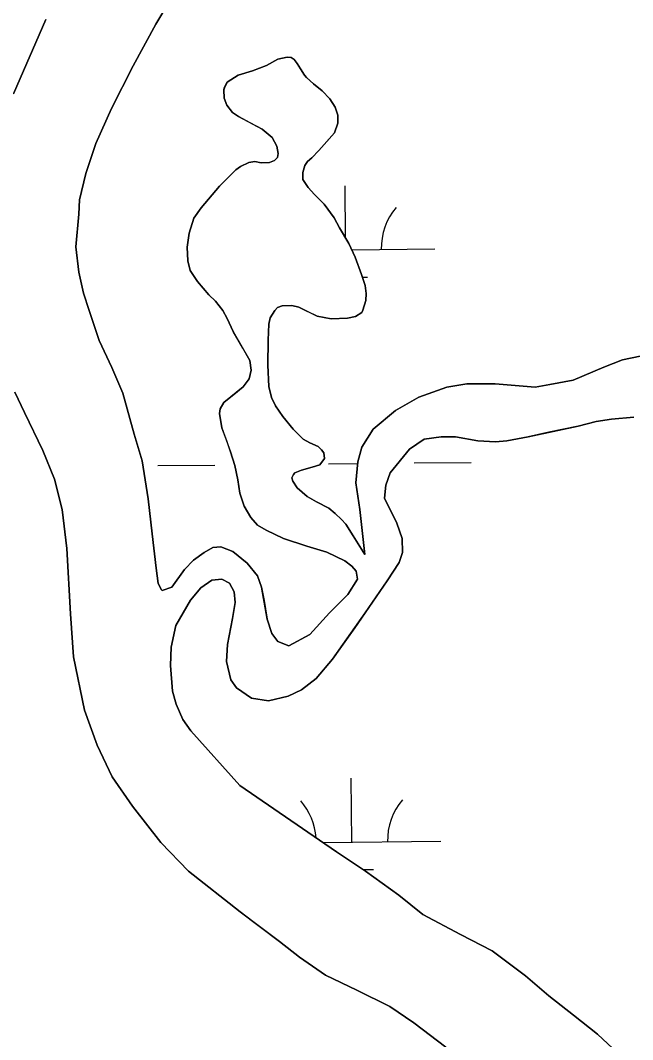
# Model space of a CAD drawing. Extents: x 3734862 to 3772949, y 391520 to 417239.
# Drawn here: x 3761363 to 3761707, y 411122 to 411694 of the extents above; entities that cross this region are included whole.
import ezdxf

# ---------------------------------------------------------------- set-up
doc = ezdxf.new("R2010")
doc.units = 0
doc.layers.add('V-TOPO-SHOR', color=7, linetype='Continuous')
doc.layers.add('V-WETL-SWMP', color=7, linetype='Continuous')

msp = doc.modelspace()

# ---------------------------------------------------------------- linework, layer by layer
at = {"layer": 'V-TOPO-SHOR'}
for points in [[(3761446.59, 411704.26), (3761438.98, 411691.77), (3761426.37, 411668.35), (3761414.15, 411644.34), (3761405.33, 411624.69), (3761399.7, 411607.81), (3761396.26, 411593.11), (3761395.83, 411584.96), (3761394.17, 411566.67), (3761395.71, 411552.55), (3761398.45, 411540.61), (3761401.59, 411530.85), (3761407.29, 411514.13), (3761414.39, 411498.99), (3761420.5, 411484.45), (3761426.78, 411461.56), (3761431.29, 411446.43), (3761434.79, 411425.14), (3761436.91, 411405.45), (3761439.22, 411386.16), (3761440.38, 411377.6), (3761442.15, 411374.02), (3761442.55, 411373.62), (3761447.93, 411375.58), (3761455.12, 411385.5), (3761460.11, 411390.65), (3761466.09, 411395), (3761471.07, 411397.77)], [(3761359.12, 411652.52), (3761377.36, 411694.37)], [(3761552.33, 411380.16), (3761551.55, 411384.54), (3761549.17, 411387.44), (3761545.1, 411390.44), (3761535.06, 411395.26), (3761523.82, 411398.69), (3761510.69, 411402.92), (3761500.95, 411407.54), (3761496.18, 411410.45), (3761492.31, 411414.64), (3761488.55, 411421.03), (3761486.29, 411428.31), (3761485.12, 411435.78), (3761483.36, 411443.85), (3761481, 411451.63), (3761478.83, 411457.71), (3761476.08, 411465.09), (3761474.81, 411473.07), (3761475.22, 411475.75), (3761477.22, 411479.23), (3761484.91, 411485.47), (3761488.01, 411488.05), (3761491.52, 411492.62), (3761492.63, 411497.49), (3761491.75, 411502.78), (3761487.8, 411509.76), (3761482.45, 411519.14), (3761479, 411526.42), (3761476.62, 411531.01), (3761472.46, 411536.11), (3761468.79, 411539.81), (3761462.35, 411547.2), (3761458.38, 411553.49), (3761457.01, 411558.77), (3761456.64, 411566.54), (3761457.67, 411574.31), (3761460.39, 411582.76), (3761464.49, 411588.52), (3761474.7, 411600.83), (3761483.99, 411609.95), (3761486.49, 411611.84), (3761491.28, 411614.11), (3761494.67, 411614.59), (3761498.15, 411613.88), (3761502.83, 411613.97), (3761505.72, 411615.25), (3761507.32, 411616.84), (3761507.73, 411619.03), (3761507.05, 411623.31), (3761504.28, 411628), (3761498.82, 411632.8), (3761492.06, 411636.41), (3761485.4, 411639.92), (3761482.12, 411642.03), (3761478.95, 411646.32), (3761477.37, 411650.21), (3761477.29, 411654.89), (3761477.49, 411655.89), (3761479.1, 411659.17), (3761485.19, 411663.03), (3761493.36, 411665.48), (3761501.15, 411668.44), (3761507.53, 411672), (3761512.71, 411673.28), (3761515.1, 411673.07)], [(3761515.1, 411673.07), (3761516.79, 411671.87), (3761518.48, 411669.67), (3761520.26, 411666.68), (3761522.43, 411663.08), (3761523.62, 411661.79), (3761527.59, 411658.19), (3761532.36, 411654.28), (3761536.82, 411649.79), (3761539.79, 411645.1), (3761541.17, 411640.61), (3761541.25, 411636.13), (3761539.34, 411630.76), (3761535.14, 411625.89), (3761530.64, 411620.73), (3761526.54, 411616.66), (3761524.14, 411614.58), (3761522.64, 411612.3), (3761521.63, 411608.52), (3761521.52, 411604.53), (3761524.58, 411599.94), (3761528.16, 411596.14), (3761533.61, 411590.65), (3761539.16, 411583.06), (3761542.12, 411577.27), (3761547.47, 411568.49), (3761551.02, 411560.91), (3761554.57, 411551.13), (3761556.54, 411544.95), (3761557.12, 411540.47), (3761556.91, 411536.59), (3761555.19, 411531.21), (3761554.69, 411529.82), (3761551.2, 411527.55), (3761546.61, 411526.57)], [(3761546.61, 411526.57), (3761537.45, 411526.3), (3761529.59, 411527.83), (3761524.12, 411530.43), (3761519.35, 411532.84), (3761515.37, 411533.76), (3761509.99, 411533.58), (3761507.3, 411532.59), (3761505.8, 411531), (3761503.2, 411526.73), (3761502.58, 411523.25), (3761502.15, 411514.29), (3761501.9, 411500.15), (3761502.45, 411488.3), (3761503.92, 411482.12), (3761506.2, 411477.43), (3761510.35, 411471.44), (3761516.1, 411464.34), (3761521.86, 411458.74), (3761525.43, 411456.54), (3761530.11, 411454.53), (3761532.09, 411452.63), (3761533.38, 411451.03), (3761533.67, 411447.75), (3761531.16, 411444.27), (3761526.88, 411442.89), (3761520.79, 411441.32), (3761517.1, 411439.74), (3761516.4, 411438.85), (3761515.4, 411436.96), (3761515.99, 411435.17), (3761518.37, 411431.28), (3761523.93, 411426.57), (3761529.19, 411423.47), (3761536.25, 411419.85), (3761539.82, 411416.95), (3761543.2, 411413.65), (3761545.77, 411410.96), (3761549.93, 411404.45), (3761556.36, 411393.86)], [(3761556.36, 411393.86), (3761553.67, 411419.13), (3761551.34, 411434.24), (3761552.38, 411445.97), (3761554.8, 411454.12), (3761561, 411464.23), (3761573.57, 411474.72), (3761586.72, 411482.23), (3761602.45, 411487.93), (3761613.59, 411489.68), (3761629.5, 411489.82), (3761651.96, 411487.95), (3761660.31, 411489.31), (3761673.45, 411491.84), (3761690.57, 411499.13), (3761701.13, 411503.27), (3761711.08, 411505.22)], [(3761486.31, 411193.33), (3761457.39, 411216.09), (3761441.76, 411232.24), (3761425.94, 411252.56), (3761414.48, 411269.09), (3761406.01, 411286.81), (3761398.93, 411306.5), (3761392.89, 411336.52), (3761391.19, 411360.57), (3761389.14, 411397.33), (3761386.45, 411419.19), (3761382.14, 411436.29), (3761375.65, 411452.41), (3761365.2, 411473.7), (3761359.88, 411485.05)], [(3761707.43, 411471.12), (3761694.9, 411469.98), (3761686.35, 411468.62), (3761676.2, 411466.08), (3761659.68, 411462.56), (3761648.14, 411460.02), (3761636.2, 411457.68), (3761629.83, 411457.1), (3761619.89, 411457.74), (3761607.37, 411459.97), (3761599.22, 411460.01), (3761589.67, 411458.65), (3761581.5, 411453.11), (3761570.71, 411439.83), (3761568.1, 411432.88), (3761567.48, 411425.53), (3761571.03, 411418.36), (3761574.38, 411411.58), (3761577.33, 411402.82), (3761577.5, 411395.07), (3761575.69, 411389.51), (3761568.89, 411379.2), (3761556.5, 411361.15), (3761550.7, 411352.82), (3761542.3, 411340.92), (3761538.3, 411335.17), (3761529.12, 411324.27), (3761520.74, 411317.94), (3761513.37, 411314.39), (3761502.23, 411311.84), (3761492.69, 411313.27), (3761484.36, 411319.07), (3761481.2, 411323.46), (3761478.65, 411333.8), (3761479.28, 411343.35), (3761482.12, 411358.05), (3761483.55, 411366.99), (3761482.97, 411372.96), (3761480.41, 411377.74), (3761476.04, 411380.14)], [(3761471.07, 411397.77), (3761475.45, 411398.15), (3761482.2, 411395.54), (3761490.33, 411389.14), (3761496.07, 411381.96), (3761498.43, 411375.59), (3761499.79, 411368.03), (3761501.54, 411357.68), (3761504.1, 411349.52), (3761507.46, 411345.14), (3761513.81, 411342.73), (3761525.57, 411349.04), (3761536.55, 411361.13), (3761546.93, 411371.43), (3761552.33, 411380.16)], [(3761476.04, 411380.14), (3761470.47, 411379.57), (3761464.29, 411375.22), (3761458.5, 411368.28), (3761450.29, 411353.99), (3761447.66, 411341.88), (3761447.23, 411331.54), (3761448.36, 411317.22), (3761450.52, 411309.85), (3761454.27, 411301.29), (3761458.62, 411294.91), (3761486.14, 411264.18), (3761540.56, 411226.96)], [(3761540.56, 411226.96), (3761556.84, 411216.15), (3761575.49, 411202.54), (3761588.98, 411191.75), (3761610.03, 411180.52), (3761627.91, 411171.3), (3761646.56, 411157.3), (3761659.65, 411146.11), (3761673.54, 411135.31), (3761687.03, 411124.52), (3761701.3, 411111.33)], [(3761551.81, 411149.31), (3761534.33, 411157.73), (3761519.64, 411167.73), (3761508.53, 411176.53), (3761494.25, 411187.33), (3761486.31, 411193.33)], [(3761601.83, 411117.28), (3761583.97, 411130.88), (3761570.48, 411140.08), (3761551.81, 411149.31)]]:
    msp.add_lwpolyline(points, dxfattribs=at)
at = {"layer": 'V-WETL-SWMP'}
for p, q in [((3761545.58, 411571.59), (3761545.27, 411601)), ((3761549.09, 411565.04), (3761595.65, 411565.53)), ((3761555.04, 411549.67), (3761557.81, 411549.7)), ((3761440.08, 411443.81), (3761472.08, 411444.14)), ((3761536.08, 411444.82), (3761552.29, 411444.99)), ((3761584.07, 411445.33), (3761616.07, 411445.67)), ((3761549.16, 411232.34), (3761548.78, 411268.34)), ((3761532.93, 411232.17), (3761599.16, 411232.87)), ((3761555.58, 411216.98), (3761561.33, 411217.04))]:
    msp.add_line(p, q, dxfattribs=at)
for points in [[(3761498.82, 411632.8), (3761504.28, 411628), (3761507.05, 411623.31), (3761507.73, 411619.03), (3761507.32, 411616.84), (3761505.72, 411615.25), (3761502.83, 411613.97), (3761498.15, 411613.88), (3761494.67, 411614.59), (3761491.28, 411614.11), (3761486.49, 411611.84), (3761483.99, 411609.95), (3761474.7, 411600.83), (3761464.49, 411588.52), (3761460.39, 411582.76), (3761457.67, 411574.3), (3761456.64, 411566.54), (3761457.01, 411558.77), (3761458.39, 411553.49), (3761462.35, 411547.2), (3761468.79, 411539.81), (3761472.46, 411536.11), (3761476.62, 411531.01), (3761479, 411526.42), (3761482.45, 411519.14), (3761491.75, 411502.78), (3761492.63, 411497.49), (3761491.51, 411492.62), (3761488.01, 411488.05), (3761477.22, 411479.23), (3761475.22, 411475.75), (3761474.81, 411473.07), (3761476.07, 411465.09), (3761481, 411451.63), (3761483.36, 411443.85), (3761485.12, 411435.78), (3761486.29, 411428.31), (3761488.55, 411421.03), (3761492.31, 411414.64), (3761496.18, 411410.45), (3761500.95, 411407.54), (3761510.69, 411402.92), (3761523.82, 411398.69), (3761535.06, 411395.26), (3761545.1, 411390.44), (3761549.17, 411387.44), (3761551.55, 411384.54), (3761552.33, 411380.16), (3761546.93, 411371.43), (3761536.55, 411361.13), (3761525.57, 411349.04), (3761513.81, 411342.73), (3761507.46, 411345.14), (3761504.1, 411349.52), (3761501.54, 411357.68), (3761498.43, 411375.59), (3761496.07, 411381.96), (3761490.33, 411389.14), (3761482.2, 411395.54), (3761475.45, 411398.15), (3761471.07, 411397.77), (3761466.09, 411395), (3761460.11, 411390.65), (3761455.12, 411385.5), (3761447.93, 411375.59), (3761442.55, 411373.62), (3761442.15, 411374.02), (3761440.38, 411377.6), (3761439.22, 411386.16), (3761436.9, 411405.45), (3761434.79, 411425.14), (3761431.29, 411446.43), (3761426.78, 411461.56), (3761420.5, 411484.45), (3761414.39, 411498.99), (3761407.29, 411514.13), (3761401.59, 411530.85), (3761398.45, 411540.61), (3761395.71, 411552.55), (3761394.17, 411566.67), (3761395.83, 411584.96), (3761396.26, 411593.11), (3761399.69, 411607.81), (3761405.33, 411624.69), (3761414.15, 411644.34), (3761426.37, 411668.35), (3761438.98, 411691.77), (3761446.59, 411704.26)], [(3761377.36, 411694.37), (3761359.12, 411652.52)], [(3761711.08, 411505.22), (3761701.13, 411503.27), (3761690.57, 411499.13), (3761673.45, 411491.84), (3761660.31, 411489.31), (3761651.96, 411487.95), (3761629.5, 411489.82), (3761613.59, 411489.68), (3761602.45, 411487.94), (3761586.72, 411482.23), (3761573.57, 411474.72), (3761561, 411464.23), (3761554.8, 411454.12), (3761552.38, 411445.97), (3761551.34, 411434.25), (3761553.67, 411419.13), (3761556.36, 411393.86), (3761549.93, 411404.44), (3761545.77, 411410.96), (3761543.2, 411413.65), (3761539.82, 411416.95), (3761536.25, 411419.85), (3761529.19, 411423.47), (3761523.93, 411426.57), (3761518.37, 411431.28), (3761515.99, 411435.17), (3761515.4, 411436.96), (3761516.41, 411438.85), (3761517.1, 411439.74), (3761520.8, 411441.32), (3761526.88, 411442.89), (3761531.16, 411444.27), (3761533.67, 411447.75), (3761533.38, 411451.03), (3761532.09, 411452.63), (3761530.11, 411454.53), (3761525.43, 411456.54), (3761521.86, 411458.75), (3761516.1, 411464.34), (3761510.35, 411471.44), (3761506.2, 411477.43), (3761503.92, 411482.12), (3761502.45, 411488.3), (3761501.9, 411500.15), (3761502.15, 411514.29), (3761502.58, 411523.25), (3761503.2, 411526.73), (3761505.8, 411531), (3761507.3, 411532.59), (3761509.99, 411533.58), (3761515.37, 411533.76), (3761519.35, 411532.84), (3761529.59, 411527.83), (3761537.45, 411526.3), (3761546.61, 411526.57), (3761551.2, 411527.54), (3761554.69, 411529.82), (3761555.19, 411531.21), (3761556.91, 411536.59), (3761557.12, 411540.47), (3761556.54, 411544.95), (3761554.57, 411551.13), (3761551.02, 411560.91), (3761547.47, 411568.49), (3761542.12, 411577.27), (3761539.16, 411583.06), (3761533.61, 411590.65), (3761528.16, 411596.14), (3761524.58, 411599.94), (3761521.52, 411604.53), (3761521.63, 411608.52), (3761522.64, 411612.3), (3761524.14, 411614.58), (3761526.54, 411616.66), (3761530.64, 411620.73), (3761539.34, 411630.76), (3761541.25, 411636.13), (3761541.17, 411640.61), (3761539.79, 411645.09), (3761536.82, 411649.79), (3761532.36, 411654.28), (3761527.59, 411658.19), (3761523.62, 411661.79), (3761522.43, 411663.09), (3761518.48, 411669.67), (3761516.79, 411671.87), (3761515.1, 411673.07), (3761512.71, 411673.28), (3761507.53, 411672), (3761501.14, 411668.44), (3761493.37, 411665.48), (3761485.19, 411663.03), (3761479.1, 411659.17), (3761477.5, 411655.89), (3761477.29, 411654.89), (3761477.37, 411650.21), (3761478.95, 411646.32), (3761482.12, 411642.03), (3761485.4, 411639.92), (3761498.82, 411632.8)], [(3761359.88, 411485.05), (3761365.2, 411473.7), (3761375.65, 411452.41), (3761382.14, 411436.29), (3761386.45, 411419.19), (3761389.14, 411397.33), (3761391.19, 411360.57), (3761392.89, 411336.52), (3761398.93, 411306.5), (3761406.01, 411286.81), (3761414.48, 411269.1), (3761425.94, 411252.56), (3761441.76, 411232.24), (3761457.39, 411216.09), (3761486.31, 411193.33), (3761508.53, 411176.53), (3761519.64, 411167.73), (3761534.33, 411157.73), (3761551.81, 411149.31), (3761570.48, 411140.08), (3761583.97, 411130.88), (3761601.83, 411117.28)], [(3761701.3, 411111.33), (3761687.03, 411124.52), (3761673.54, 411135.31), (3761659.65, 411146.11), (3761646.56, 411157.3), (3761627.91, 411171.3), (3761610.03, 411180.53), (3761588.98, 411191.75), (3761575.49, 411202.54), (3761556.84, 411216.15), (3761540.56, 411226.95), (3761486.14, 411264.18), (3761458.62, 411294.91), (3761454.27, 411301.29), (3761450.52, 411309.85), (3761448.36, 411317.22), (3761447.22, 411331.54), (3761447.66, 411341.88), (3761450.29, 411353.99), (3761458.5, 411368.28), (3761464.29, 411375.22), (3761470.47, 411379.57), (3761476.04, 411380.14), (3761480.41, 411377.74), (3761482.97, 411372.96), (3761483.55, 411366.99), (3761482.12, 411358.05), (3761479.28, 411343.35), (3761478.65, 411333.8), (3761481.19, 411323.46), (3761484.36, 411319.07), (3761492.69, 411313.27), (3761502.23, 411311.84), (3761513.37, 411314.39), (3761520.74, 411317.94), (3761529.12, 411324.27), (3761538.3, 411335.17), (3761556.5, 411361.15), (3761568.89, 411379.19), (3761575.69, 411389.51), (3761577.5, 411395.07), (3761577.33, 411402.82), (3761574.38, 411411.58), (3761567.48, 411425.53), (3761568.1, 411432.88), (3761570.71, 411439.83), (3761581.5, 411453.11), (3761589.67, 411458.65), (3761599.22, 411460.01), (3761607.38, 411459.97), (3761619.89, 411457.74), (3761629.83, 411457.1), (3761636.2, 411457.68), (3761648.14, 411460.02), (3761676.2, 411466.08), (3761686.35, 411468.62), (3761694.9, 411469.98), (3761707.43, 411471.13)]]:
    msp.add_lwpolyline(points, dxfattribs=at)
for centre, start, end in [((3761600.89, 411566.06), 139.8334, 181.377), ((3761493.92, 411232.23), 4.1978, 41.377), ((3761604.4, 411233.4), 139.8334, 181.377)]:
    msp.add_arc(centre, 35.25, start, end, dxfattribs=at)

doc.saveas('drawing.dxf')
